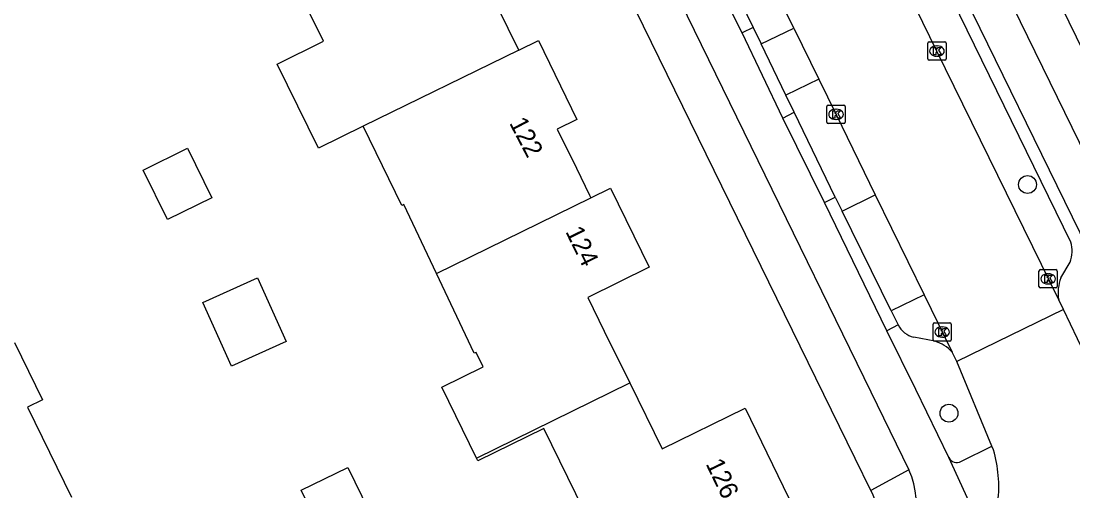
# Model space of a CAD drawing. Extents: x 160457 to 162082, y 388340 to 389736.
# Drawn here: x 160882.8 to 160940.3, y 388927.4 to 388953.1 of the extents above; entities that cross this region are included whole.
import ezdxf

# ---------------------------------------------------------------- set-up
doc = ezdxf.new("R2010")
doc.units = 0
for name, color, linetype in [('IMGEO_Boom', 7, 'Continuous'), ('IMGEO_Fietspad_gesloten', 7, 'Continuous'), ('IMGEO_Kolk', 7, 'Continuous'), ('IMGEO_Pand', 7, 'Continuous'), ('IMGEO_Pand_nummerreeks', 7, 'Continuous'), ('IMGEO_Parkeervlak_open', 7, 'Continuous'), ('IMGEO_Rijbaan_lokaal_gesloten', 7, 'Continuous'), ('IMGEO_Verkeerseiland_open', 7, 'Continuous'), ('IMGEO_Voetpad_open', 7, 'Continuous')]:
    doc.layers.add(name, color=color, linetype=linetype)

msp = doc.modelspace()

# ---------------------------------------------------------------- linework, layer by layer
at = {"layer": 'IMGEO_Boom'}
for centre in [(160937.841, 388944.129), (160933.541, 388931.631)]:
    msp.add_circle(centre, 0.489, dxfattribs=at)
at = {"layer": 'IMGEO_Fietspad_gesloten'}
for points in [[(160865.149, 389063.924), (160866.884, 389060.338), (160896.406, 389000), (160929.271, 388932.792), (160931.346, 388928.541)], [(160947.207, 388933.03), (160943.921, 388939.826), (160914.477, 389000), (160885.175, 389059.974)], [(160914.221, 388995.583), (160941.968, 388938.939), (160944.137, 388934.46)], [(160922.231, 388952.42), (160920.471, 388955.905)], [(160924.445, 388947.765), (160922.231, 388952.42)], [(160926.728, 388943.151), (160924.445, 388947.765)], [(160930.14, 388936.125), (160926.728, 388943.151)], [(160933.543, 388929.201), (160931.72, 388932.927), (160930.14, 388936.125)], [(160934.849, 388926.344), (160933.543, 388929.201)]]:
    msp.add_lwpolyline(points, dxfattribs=at)
msp.add_arc((160927.574, 388926.759), 4.171, 298.14394, 25.28864, dxfattribs=at)
at = {"layer": 'IMGEO_Kolk'}
for p, q in [((160932.458, 388951.925), (160933.31, 388951.925)), ((160932.383, 388950.999), (160932.383, 388951.851)), ((160932.871, 388951.705), (160932.896, 388951.705)), ((160933.384, 388951.851), (160933.384, 388950.999)), ((160933.31, 388950.925), (160932.458, 388950.925)), ((160932.894, 388951.145), (160932.869, 388951.145)), ((160926.935, 388948.465), (160927.787, 388948.465)), ((160926.86, 388947.539), (160926.86, 388948.391)), ((160927.348, 388948.245), (160927.373, 388948.245)), ((160927.861, 388948.391), (160927.861, 388947.539)), ((160927.787, 388947.465), (160926.935, 388947.465)), ((160927.371, 388947.685), (160927.346, 388947.685)), ((160938.467, 388938.551), (160938.467, 388939.403)), ((160938.542, 388939.477), (160939.394, 388939.477)), ((160938.955, 388939.257), (160938.98, 388939.257)), ((160939.468, 388939.403), (160939.468, 388938.551)), ((160938.978, 388938.697), (160938.953, 388938.697)), ((160939.394, 388938.477), (160938.542, 388938.477)), ((160932.669, 388935.64), (160932.669, 388936.492)), ((160932.744, 388936.566), (160933.596, 388936.566)), ((160933.67, 388936.492), (160933.67, 388935.64)), ((160933.157, 388936.346), (160933.182, 388936.346)), ((160933.596, 388935.566), (160932.744, 388935.566)), ((160933.18, 388935.786), (160933.155, 388935.786))]:
    msp.add_line(p, q, dxfattribs=at)
for points in [[(160932.458, 388951.925), (160933.31, 388951.925)], [(160932.383, 388950.999), (160932.383, 388951.851)], [(160932.704, 388951.625), (160932.827, 388951.625), (160932.827, 388951.474), (160932.957, 388951.625), (160933.121, 388951.625), (160932.975, 388951.474), (160933.128, 388951.225), (160932.976, 388951.225), (160932.891, 388951.389), (160932.827, 388951.322), (160932.827, 388951.225), (160932.704, 388951.225), (160932.704, 388951.625)], [(160933.384, 388951.851), (160933.384, 388950.999)], [(160933.31, 388950.925), (160932.458, 388950.925)], [(160926.935, 388948.465), (160927.787, 388948.465)], [(160926.86, 388947.539), (160926.86, 388948.391)], [(160927.181, 388948.165), (160927.304, 388948.165), (160927.304, 388948.014), (160927.434, 388948.165), (160927.598, 388948.165), (160927.452, 388948.014), (160927.605, 388947.765), (160927.453, 388947.765), (160927.368, 388947.929), (160927.304, 388947.862), (160927.304, 388947.765), (160927.181, 388947.765), (160927.181, 388948.165)], [(160927.861, 388948.391), (160927.861, 388947.539)], [(160927.787, 388947.465), (160926.935, 388947.465)], [(160938.467, 388938.551), (160938.467, 388939.403)], [(160938.542, 388939.477), (160939.394, 388939.477)], [(160939.468, 388939.403), (160939.468, 388938.551)], [(160938.788, 388939.177), (160938.911, 388939.177), (160938.911, 388939.026), (160939.041, 388939.177), (160939.205, 388939.177), (160939.059, 388939.026), (160939.212, 388938.777), (160939.06, 388938.777), (160938.975, 388938.941), (160938.911, 388938.874), (160938.911, 388938.777), (160938.788, 388938.777), (160938.788, 388939.177)], [(160939.394, 388938.477), (160938.542, 388938.477)], [(160932.669, 388935.64), (160932.669, 388936.492)], [(160932.744, 388936.566), (160933.596, 388936.566)], [(160933.67, 388936.492), (160933.67, 388935.64)], [(160932.99, 388936.266), (160933.113, 388936.266), (160933.113, 388936.115), (160933.243, 388936.266), (160933.407, 388936.266), (160933.261, 388936.115), (160933.414, 388935.866), (160933.262, 388935.866), (160933.177, 388936.03), (160933.113, 388935.963), (160933.113, 388935.866), (160932.99, 388935.866), (160932.99, 388936.266)], [(160933.596, 388935.566), (160932.744, 388935.566)]]:
    msp.add_lwpolyline(points, dxfattribs=at)
for centre, start, end in [((160932.46, 388951.849), 91.55205, 178.44795), ((160932.46, 388951.849), 91.55205, 178.44795), ((160933.308, 388951.849), 1.55205, 88.44795), ((160933.308, 388951.849), 1.55205, 88.44795), ((160932.46, 388951.001), 181.55205, 268.44795), ((160932.46, 388951.001), 181.55205, 268.44795), ((160933.308, 388951.001), 271.55205, 358.44795), ((160933.308, 388951.001), 271.55205, 358.44795), ((160926.937, 388948.389), 91.55205, 178.44795), ((160926.937, 388948.389), 91.55205, 178.44795), ((160927.785, 388948.389), 1.55205, 88.44795), ((160927.785, 388948.389), 1.55205, 88.44795), ((160926.937, 388947.541), 181.55205, 268.44795), ((160926.937, 388947.541), 181.55205, 268.44795), ((160927.785, 388947.541), 271.55205, 358.44795), ((160927.785, 388947.541), 271.55205, 358.44795), ((160938.544, 388939.401), 91.55205, 178.44795), ((160938.544, 388939.401), 91.55205, 178.44795), ((160939.392, 388939.401), 1.55205, 88.44795), ((160939.392, 388939.401), 1.55205, 88.44795), ((160938.544, 388938.553), 181.55205, 268.44795), ((160938.544, 388938.553), 181.55205, 268.44795), ((160939.392, 388938.553), 271.55205, 358.44795), ((160939.392, 388938.553), 271.55205, 358.44795), ((160932.746, 388936.49), 91.55205, 178.44795), ((160932.746, 388936.49), 91.55205, 178.44795), ((160933.594, 388936.49), 1.55205, 88.44795), ((160933.594, 388936.49), 1.55205, 88.44795), ((160932.746, 388935.642), 181.55205, 268.44795), ((160932.746, 388935.642), 181.55205, 268.44795), ((160933.594, 388935.642), 271.55205, 358.44795), ((160933.594, 388935.642), 271.55205, 358.44795)]:
    msp.add_arc(centre, 0.0765, start, end, dxfattribs=at)
for centre, major_axis, ratio, start_param, end_param in [((160932.87, 388951.425), (-0.387, 0.002), 0.722429, 4.712389, 7.853982), ((160932.895, 388951.425), (-0.39, 0.002), 0.717154, 1.570796, 4.712389), ((160927.347, 388947.965), (-0.387, 0.002), 0.722429, 4.712389, 7.853982), ((160927.372, 388947.965), (-0.39, 0.002), 0.717154, 1.570796, 4.712389), ((160938.954, 388938.977), (-0.387, 0.002), 0.722429, 4.712389, 7.853982), ((160938.979, 388938.977), (-0.39, 0.002), 0.717154, 1.570796, 4.712389), ((160933.156, 388936.066), (-0.387, 0.002), 0.722429, 4.712389, 7.853982), ((160933.181, 388936.066), (-0.39, 0.002), 0.717154, 1.570796, 4.712389)]:
    msp.add_ellipse(centre, major_axis=major_axis, ratio=ratio, start_param=start_param, end_param=end_param, dxfattribs=at)
at = {"layer": 'IMGEO_Pand'}
for points in [[(160906.037, 388959.561), (160907.114, 388960.088), (160909.227, 388955.773), (160908.151, 388955.246), (160908.898, 388953.721), (160909.922, 388951.63), (160909.997, 388951.477)], [(160901.488, 388947.317), (160899.047, 388946.123), (160896.78, 388950.704), (160899.324, 388951.963), (160897.606, 388955.435)], [(160909.997, 388951.477), (160911.074, 388952.004), (160913.187, 388947.689), (160912.111, 388947.162), (160913.162, 388945.017), (160913.878, 388943.555), (160913.953, 388943.402)], [(160909.997, 388951.477), (160901.488, 388947.317)], [(160905.501, 388939.262), (160903.714, 388943.041), (160903.606, 388942.988), (160901.488, 388947.317)], [(160891.869, 388946.126), (160893.211, 388943.412), (160890.782, 388942.21), (160889.439, 388944.923), (160891.869, 388946.126)], [(160913.953, 388943.402), (160915.029, 388943.929), (160917.143, 388939.614), (160913.777, 388937.96), (160914.681, 388936.12), (160916.075, 388933.284)], [(160905.501, 388939.262), (160913.953, 388943.402)], [(160907.682, 388929.176), (160905.784, 388933.057), (160908.056, 388934.168), (160907.669, 388934.958), (160907.562, 388934.905), (160905.501, 388939.262)], [(160895.702, 388939.029), (160897.274, 388935.547), (160894.278, 388934.194), (160892.706, 388937.676), (160895.702, 388939.029)], [(160882.398, 388935.501), (160883.933, 388932.36), (160883.115, 388931.96), (160885.523, 388927.033)], [(160907.682, 388929.176), (160916.075, 388933.284)], [(160916.075, 388933.284), (160917.848, 388929.675), (160922.381, 388931.902), (160925.067, 388926.384), (160915.762, 388921.831), (160911.377, 388930.794), (160907.757, 388929.023), (160907.682, 388929.176)], [(160899.236, 388925.064), (160898.086, 388927.425), (160900.641, 388928.67), (160901.791, 388926.309)]]:
    msp.add_lwpolyline(points, dxfattribs=at)
at = {"layer": 'IMGEO_Parkeervlak_open'}
for points in [[(160940.204, 388940.985), (160915.095, 388992.311), (160914.587, 388992.864), (160913.01, 388993.347)], [(160921.108, 388956.245), (160922.827, 388952.713)], [(160922.827, 388952.713), (160923.261, 388951.817)], [(160923.261, 388951.817), (160925.046, 388952.682)], [(160924.618, 388949.014), (160923.261, 388951.817)], [(160926.419, 388949.886), (160924.618, 388949.014)], [(160925.068, 388948.085), (160924.618, 388949.014)], [(160927.307, 388943.445), (160925.068, 388948.085)], [(160927.307, 388943.445), (160927.691, 388942.667)], [(160927.691, 388942.667), (160929.512, 388943.567)], [(160930.382, 388937.218), (160927.691, 388942.667)], [(160939.666, 388939.037), (160940.174, 388939.889)], [(160932.181, 388938.107), (160930.382, 388937.218)], [(160930.382, 388937.218), (160930.758, 388936.456)], [(160932.775, 388935.562), (160931.612, 388935.778)]]:
    msp.add_lwpolyline(points, dxfattribs=at)
for centre, radius, start, end in [((160938.657, 388940.479), 1.628, 338.75504, 18.10911), ((160941.854, 388938.21), 2.339, 159.29431, 189.35031), ((160931.959, 388937.092), 1.359, 207.89339, 255.21372), ((160932.187, 388933.584), 2.064, 42.31067, 73.43729)]:
    msp.add_arc(centre, radius, start, end, dxfattribs=at)
at = {"layer": 'IMGEO_Rijbaan_lokaal_gesloten'}
for points in [[(160939.546, 388937.83), (160932.883, 388951.425), (160924.114, 388969.358), (160918.699, 388980.421)], [(160925.046, 388952.682), (160922.449, 388957.971)], [(160925.046, 388952.682), (160926.419, 388949.886)], [(160926.419, 388949.886), (160927.362, 388947.966), (160929.512, 388943.567)], [(160929.512, 388943.567), (160932.181, 388938.107)], [(160932.181, 388938.107), (160933.713, 388934.973)], [(160939.805, 388937.301), (160939.546, 388937.83)], [(160939.805, 388937.301), (160933.966, 388934.456)], [(160942.004, 388932.896), (160941.545, 388933.684), (160940.575, 388935.701), (160939.805, 388937.301)], [(160933.966, 388934.456), (160933.713, 388934.973)], [(160935.894, 388929.825), (160933.966, 388934.456)], [(160935.979, 388929.621), (160935.894, 388929.825)]]:
    msp.add_lwpolyline(points, dxfattribs=at)
msp.add_arc((160929.072, 388927.596), 7.197, 353.68168, 16.3403, dxfattribs=at)
at = {"layer": 'IMGEO_Verkeerseiland_open'}
for points in [[(160922.827, 388952.713), (160922.231, 388952.42)], [(160924.445, 388947.765), (160925.068, 388948.085)], [(160926.728, 388943.151), (160927.307, 388943.445)], [(160930.758, 388936.456), (160930.14, 388936.125)]]:
    msp.add_lwpolyline(points, dxfattribs=at)
at = {"layer": 'IMGEO_Voetpad_open'}
for points in [[(160917.838, 388998.543), (160948.6, 388935.651)], [(160929.266, 388927.414), (160901.401, 388984.295)], [(160934.2, 388928.988), (160935.894, 388929.825)], [(160931.346, 388928.541), (160929.266, 388927.414)]]:
    msp.add_lwpolyline(points, dxfattribs=at)
for centre, radius, start, end in [((160933.976, 388929.418), 0.485, 206.61864, 297.45587), ((160927.627, 388926.441), 1.906, 295.07827, 30.70732)]:
    msp.add_arc(centre, radius, start, end, dxfattribs=at)

# ---------------------------------------------------------------- texts
at = {"layer": 'IMGEO_Pand_nummerreeks'}
for s, rotation, p in [('122', 297.62208, (160909.459, 388947.498)), ('124', 296.10375, (160912.536, 388941.56)), ('126', 295.95546, (160920.212, 388928.865))]:
    msp.add_text(s, height=1, rotation=rotation, dxfattribs=at).set_placement(p)

doc.saveas('drawing.dxf')
